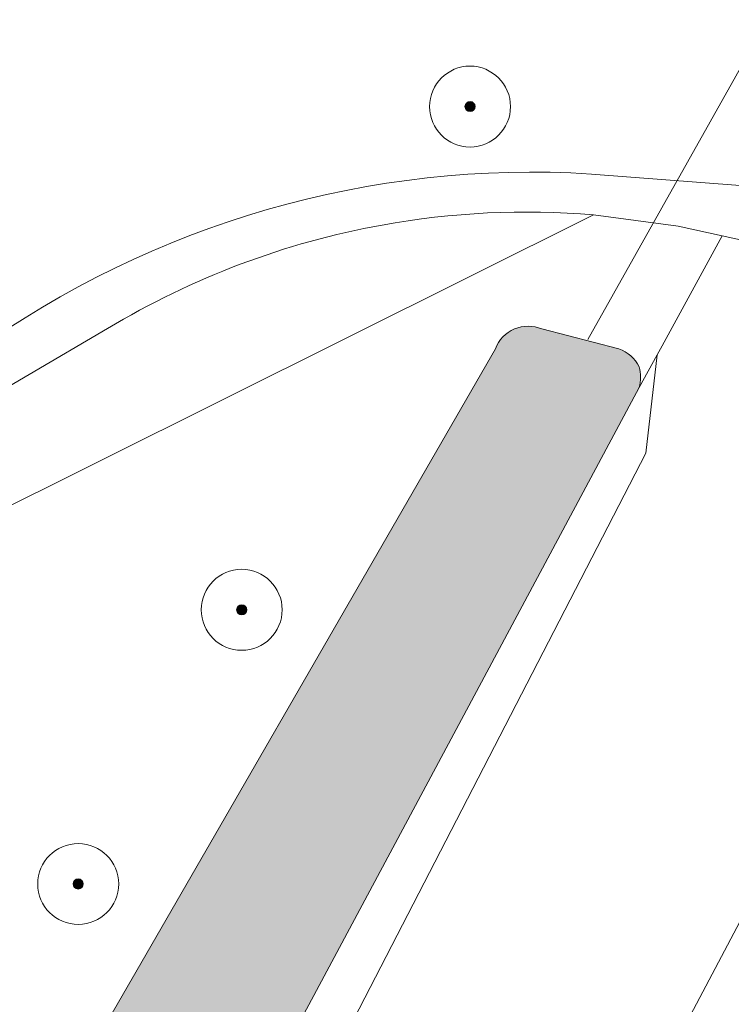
# Model space of a CAD drawing. Header units: metres. Extents: x 125349 to 128236, y 501602 to 503797.
# Tile 611 of 718: x 127511 to 127529, y 502858 to 502882. Entities that reach past the tile are written whole.
import ezdxf

# ---------------------------------------------------------------- set-up
doc = ezdxf.new("R2010")
doc.units = ezdxf.units.M
doc.layers.get('0').update_dxf_attribs({"linetype": 'CONTINUOUS'})
for name, color, linetype, lineweight in [('B-WE-GR-BOOM-S-500', 90, 'CONTINUOUS', 18), ('B-WE-GR-GROENVOORZIENING-GV', 80, 'CONTINUOUS', 18), ('B-WE-KW-KUNSTWERK_DUIKER-G', 170, 'CONTINUOUS', 18), ('B-WE-OG-TERREIN_BEGROEID-GV', 7, 'CONTINUOUS', 18), ('B-WE-OG-TERREIN_OEVER-GV', 7, 'CONTINUOUS', 18), ('B-WE-OG-WATER_SLOOT-GV', 120, 'CONTINUOUS', 18), ('B-WE-VH-GESLOTENVERHARDING-GV', 10, 'CONTINUOUS', 18)]:
    doc.layers.add(name, color=color, linetype=linetype, lineweight=lineweight)
doc.layers.add('B-WE-OG-WATER_SLOOT-V', color=7, linetype='CONTINUOUS', lineweight=18, true_color=0x73e9ff)

# ---------------------------------------------------------------- blocks, each defined once
blk = doc.blocks.new('SGR-BOOM_01-SO')
at = {"linetype": 'ByBlock', "lineweight": 18}
h = blk.add_hatch(color=0, dxfattribs=at)
h.dxf.hatch_style = 1
edge = h.paths.add_edge_path()
edge.add_arc((0, 0), 0.25, 0, 360)
at = {"color": 0, "linetype": 'ByBlock', "lineweight": 18}
for radius in [2, 0.25]:
    blk.add_circle((0, 0), radius, dxfattribs=at)

msp = doc.modelspace()

# ---------------------------------------------------------------- hatches: boundary and pattern name
at = {"layer": 'B-WE-OG-WATER_SLOOT-V'}
h = msp.add_hatch(color=256, dxfattribs=at)
edge = h.paths.add_edge_path()
edge.add_arc((127525.857, 502873.442), 0.891, 342.9874, 376.5675)
edge.add_arc((127525.927, 502873.312), 0.873, 26.1099, 71.1636)
edge.add_line((127526.209, 502874.138), (127524.307, 502874.63))
edge.add_arc((127523.968, 502873.833), 0.866, 66.9533, 159.1061)
edge.add_line((127523.159, 502874.142), (127512.364, 502855.426))
edge.add_line((127512.364, 502855.426), (127508.456, 502848.65))
edge.add_arc((127507.603, 502849.588), 1.268, 288.2384, 312.2744, ccw=False)
edge.add_arc((127507.963, 502849.313), 0.929, 226.0074, 272.3116, ccw=False)
edge.add_line((127507.317, 502848.644), (127505.951, 502846.365))
edge.add_arc((127505.824, 502845.741), 0.636, 25.4732, 78.5294, ccw=False)
edge.add_arc((127505.847, 502845.791), 0.596, -53.7715, 22.0528, ccw=False)
edge.add_line((127506.199, 502845.311), (127500, 502833.713))
edge.add_line((127500, 502833.713), (127469.225, 502776.287))
edge.add_line((127469.225, 502776.287), (127467.088, 502772.403))
edge.add_line((127467.088, 502772.403), (127454.759, 502750))
edge.add_line((127454.759, 502750), (127448.929, 502738.845))
edge.add_line((127448.929, 502738.845), (127427.642, 502699.368))
edge.add_line((127427.642, 502699.368), (127427.302, 502698.737))
edge.add_line((127427.302, 502698.737), (127402.26, 502651.733))
edge.add_line((127402.26, 502651.733), (127401.118, 502655.788))
edge.add_line((127401.118, 502655.788), (127400.618, 502657.867))
edge.add_line((127400.618, 502657.867), (127398.527, 502657.202))
edge.add_line((127398.527, 502657.202), (127400.808, 502651.194))
edge.add_arc((127384.07, 502650.508), 16.752, -6.5114, 2.3478, ccw=False)
edge.add_line((127400.714, 502648.608), (127400.574, 502648.349))
edge.add_line((127400.574, 502648.349), (127400.4, 502648.027))
edge.add_line((127400.4, 502648.027), (127399.306, 502646.002))
edge.add_line((127399.306, 502646.002), (127399.143, 502645.7))
edge.add_line((127399.143, 502645.7), (127398.993, 502645.422))
edge.add_line((127398.993, 502645.422), (127398.861, 502645.178))
edge.add_line((127398.861, 502645.178), (127397.249, 502642.657))
edge.add_line((127397.249, 502642.657), (127391.07, 502630.908))
edge.add_line((127391.07, 502630.908), (127388.411, 502626.013))
edge.add_line((127388.411, 502626.013), (127386.252, 502621.617))
edge.add_line((127386.252, 502621.617), (127384.595, 502617.87))
edge.add_line((127384.595, 502617.87), (127383.939, 502616.321))
edge.add_line((127383.939, 502616.321), (127381.632, 502610.876))
edge.add_line((127381.632, 502610.876), (127379.874, 502606.48))
edge.add_line((127379.874, 502606.48), (127377.713, 502600.734))
edge.add_line((127377.713, 502600.734), (127373.19, 502588.343))
edge.add_arc((127372.117, 502588.726), 1.14, 289.0063, 340.337, ccw=False)
edge.add_arc((127372.115, 502588.711), 1.125, 239.1062, 289.3653, ccw=False)
edge.add_line((127371.537, 502587.745), (127348.359, 502602.991))
edge.add_line((127348.359, 502602.991), (127347.66, 502603.492))
edge.add_line((127347.66, 502603.492), (127330.497, 502614.976))
edge.add_line((127330.497, 502614.976), (127327.514, 502610.866))
edge.add_line((127327.514, 502610.866), (127344.952, 502599.198))
edge.add_line((127344.952, 502599.198), (127345.701, 502598.746))
edge.add_line((127345.701, 502598.746), (127367.773, 502584.113))
edge.add_line((127367.773, 502584.113), (127369.227, 502583.149))
edge.add_arc((127367.583, 502581.112), 2.618, 8.4795, 51.0925, ccw=False)
edge.add_arc((127367.606, 502581.125), 2.593, -33.3503, 8.2657, ccw=False)
edge.add_line((127369.772, 502579.7), (127366.66, 502573.105))
edge.add_line((127366.66, 502573.105), (127365.933, 502571.947))
edge.add_line((127365.933, 502571.947), (127360.927, 502562.673))
edge.add_line((127360.927, 502562.673), (127353.192, 502548.702))
edge.add_arc((127357.97, 502548.738), 4.779, 180.4274, 191.0837)
edge.add_arc((127355.551, 502547.98), 2.276, 184.0609, 208.3878)
edge.add_arc((127355.549, 502547.985), 2.276, 208.539, 231.9919)
edge.add_line((127354.147, 502546.192), (127355.233, 502545.585))
edge.add_arc((127354.737, 502555.831), 10.258, 272.7722, 277.8452)
edge.add_arc((127355.936, 502547.423), 1.766, 276.5355, 332.6804)
edge.add_line((127357.505, 502546.613), (127370.365, 502570.699))
edge.add_line((127370.365, 502570.699), (127370.859, 502571.947))
edge.add_line((127370.859, 502571.947), (127374.776, 502580.64))
edge.add_line((127374.776, 502580.64), (127376.985, 502585.585))
edge.add_line((127376.985, 502585.585), (127377.889, 502587.783))
edge.add_line((127377.889, 502587.783), (127379.146, 502591.281))
edge.add_line((127379.146, 502591.281), (127381.057, 502597.127))
edge.add_line((127381.057, 502597.127), (127383.269, 502603.573))
edge.add_line((127383.269, 502603.573), (127384.676, 502607.37))
edge.add_line((127384.676, 502607.37), (127387.792, 502615.314))
edge.add_line((127387.792, 502615.314), (127389.449, 502619.011))
edge.add_line((127389.449, 502619.011), (127391.607, 502623.407))
edge.add_line((127391.607, 502623.407), (127394.353, 502628.716))
edge.add_line((127394.353, 502628.716), (127399.465, 502637.746))
edge.add_line((127399.465, 502637.746), (127401.86, 502642.638))
edge.add_line((127401.86, 502642.638), (127402.008, 502642.92))
edge.add_line((127402.008, 502642.92), (127402.119, 502643.129))
edge.add_line((127402.119, 502643.129), (127403.195, 502645.172))
edge.add_line((127403.195, 502645.172), (127403.26, 502645.296))
edge.add_line((127403.26, 502645.296), (127403.671, 502646.074))
edge.add_line((127403.671, 502646.074), (127405.549, 502649.523))
edge.add_line((127405.549, 502649.523), (127405.963, 502650.282))
edge.add_line((127405.963, 502650.282), (127414.739, 502665.912))
edge.add_line((127414.739, 502665.912), (127423.871, 502682.494))
edge.add_line((127423.871, 502682.494), (127432.101, 502697.528))
edge.add_line((127432.101, 502697.528), (127453.074, 502735.337))
edge.add_line((127453.074, 502735.337), (127460.895, 502750))
edge.add_line((127460.895, 502750), (127494.971, 502813.969))
edge.add_line((127494.971, 502813.969), (127500, 502823.31))
edge.add_line((127500, 502823.31), (127502.615, 502828.16))
edge.add_line((127502.615, 502828.16), (127516.602, 502854.296))
edge.add_line((127516.602, 502854.296), (127526.709, 502873.181))

# ---------------------------------------------------------------- linework, layer by layer
at = {"layer": 'B-WE-GR-GROENVOORZIENING-GV'}
for points in [[(127525.586, 502877.452, 0.065603), (127520.358, 502877.199)], [(127520.358, 502877.199, 0.091223), (127513.575, 502874.638)], [(127523.159, 502874.142, -0.425262), (127524.307, 502874.63)], [(127526.209, 502874.138, -0.199156), (127526.711, 502873.696)], [(127526.711, 502873.696, -0.147578), (127526.709, 502873.181)]]:
    msp.add_lwpolyline(points, format="xyb", dxfattribs=at)
at = {"layer": 'B-WE-GR-GROENVOORZIENING-GV', "flags": 128}
for points in [[(127528.764, 502876.929), (127527.676, 502877.167), (127525.586, 502877.452), (127495.002, 502862.204), (127487.81, 502865.527), (127463.998, 502865.831)], [(127463.998, 502865.831), (127487.81, 502865.527), (127495.002, 502862.204), (127525.586, 502877.452)], [(127470.419, 502750), (127500, 502804.714), (127519.795, 502842.179), (127537.009, 502874.761), (127535.739, 502875.59), (127529.739, 502876.722), (127528.764, 502876.929), (127527.277, 502874.216), (127527.153, 502873.991), (127526.879, 502871.562), (127514.187, 502846.957), (127488.254, 502798.621)], [(127526.709, 502873.181), (127527.153, 502873.991), (127527.277, 502874.216), (127528.764, 502876.929)], [(127472.004, 502750), (127500, 502802.222), (127511.307, 502823.088), (127521.246, 502841.925), (127529.126, 502856.566), (127531.586, 502861.313), (127537.58, 502872.42), (127538.048, 502873.287), (127537.009, 502874.761), (127519.795, 502842.179), (127500, 502804.714), (127470.419, 502750)], [(127513.575, 502874.638), (127505.82, 502870.091)], [(127524.307, 502874.63), (127526.209, 502874.138)], [(127508.456, 502848.65), (127512.364, 502855.426), (127523.159, 502874.142)]]:
    msp.add_lwpolyline(points, dxfattribs=at)
at = {"layer": 'B-WE-KW-KUNSTWERK_DUIKER-G', "flags": 128}
msp.add_lwpolyline([(127525.445, 502874.374), (127535.216, 502891.774)], dxfattribs=at)
at = {"layer": 'B-WE-OG-TERREIN_BEGROEID-GV'}
msp.add_lwpolyline([(127510.266, 502874.053, -0.173289), (127525.53, 502878.46)], format="xyb", dxfattribs=at)
at = {"layer": 'B-WE-OG-TERREIN_BEGROEID-GV', "flags": 128}
msp.add_lwpolyline([(127525.53, 502878.46), (127530.935, 502878.046)], dxfattribs=at)
at = {"layer": 'B-WE-OG-TERREIN_OEVER-GV', "flags": 128}
msp.add_lwpolyline([(127488.254, 502798.621), (127514.187, 502846.957), (127526.879, 502871.562), (127527.153, 502873.991), (127526.709, 502873.181), (127516.602, 502854.296), (127502.615, 502828.16), (127500, 502823.31), (127494.971, 502813.969), (127460.895, 502750)], dxfattribs=at)
at = {"layer": 'B-WE-OG-WATER_SLOOT-GV'}
for points in [[(127524.307, 502874.63, 0.425262), (127523.159, 502874.142)], [(127526.711, 502873.696, 0.199156), (127526.209, 502874.138)], [(127526.709, 502873.181, 0.147578), (127526.711, 502873.696)]]:
    msp.add_lwpolyline(points, format="xyb", dxfattribs=at)
at = {"layer": 'B-WE-OG-WATER_SLOOT-GV', "flags": 128}
for points in [[(127526.209, 502874.138), (127524.307, 502874.63)], [(127523.159, 502874.142), (127512.364, 502855.426)], [(127460.895, 502750), (127494.971, 502813.969), (127500, 502823.31), (127502.615, 502828.16), (127516.602, 502854.296), (127526.709, 502873.181)]]:
    msp.add_lwpolyline(points, dxfattribs=at)
at = {"layer": 'B-WE-VH-GESLOTENVERHARDING-GV'}
for points in [[(127525.53, 502878.46, 0.173289), (127510.266, 502874.053)], [(127520.358, 502877.199, -0.065603), (127525.586, 502877.452)], [(127513.575, 502874.638, -0.091223), (127520.358, 502877.199)]]:
    msp.add_lwpolyline(points, format="xyb", dxfattribs=at)
at = {"layer": 'B-WE-VH-GESLOTENVERHARDING-GV', "flags": 128}
for points in [[(127525.586, 502877.452), (127527.676, 502877.167), (127528.764, 502876.929), (127529.739, 502876.722), (127535.739, 502875.59), (127537.009, 502874.761), (127537.971, 502877.04), (127536.019, 502877.071), (127531.581, 502877.996), (127530.935, 502878.046), (127525.53, 502878.46)], [(127505.82, 502870.091), (127513.575, 502874.638)]]:
    msp.add_lwpolyline(points, dxfattribs=at)

# ---------------------------------------------------------------- block references
at = {"layer": 'B-WE-GR-BOOM-S-500', "xscale": 0.5, "yscale": 0.5, "zscale": 0.5}
for p in [(127522.532, 502880.126), (127516.89, 502867.691), (127512.85, 502860.915)]:
    msp.add_blockref('SGR-BOOM_01-SO', p, dxfattribs=at)

doc.saveas('drawing.dxf')
